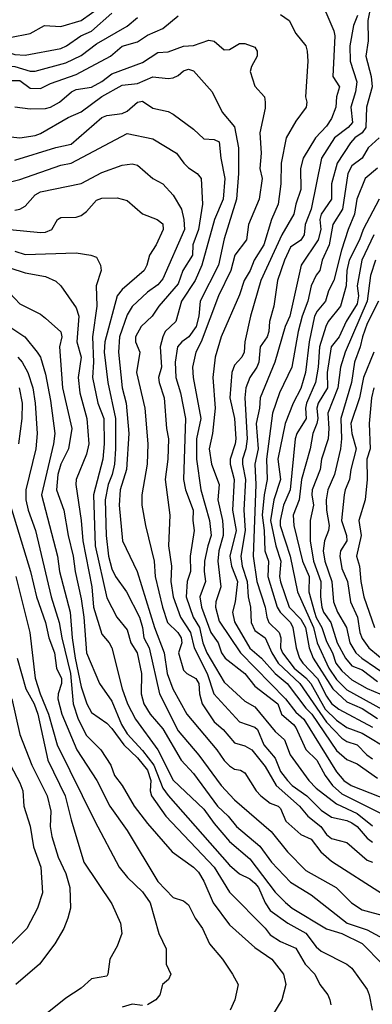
# Model space of a CAD drawing. Header units: metres. Extents: x -51132 to -49532, y -231222 to -229437.
# Tile 492 of 656: x -49701 to -49667, y -230329 to -230232. Entities that reach past the tile are written whole.
import ezdxf

# ---------------------------------------------------------------- set-up
doc = ezdxf.new("R2010")
doc.units = ezdxf.units.M
for name, color, linetype in [('CONTOUR_HALF', 8, 'Continuous'), ('CONTOUR_INDEX', 1, 'Continuous'), ('CONTOUR_INTER', 3, 'Continuous')]:
    doc.layers.add(name, color=color, linetype=linetype)

msp = doc.modelspace()

# ---------------------------------------------------------------- linework, layer by layer
at = {"layer": 'CONTOUR_HALF'}
for points, elevation in [([(-49717.629, -230230.259), (-49715.08, -230233.788), (-49711.58, -230236.238), (-49710.08, -230237.054), (-49709.847, -230237.259), (-49709.08, -230238.668), (-49707.58, -230239.486), (-49704.58, -230239.255), (-49703.08, -230238.185), (-49702.58, -230238.128), (-49701.08, -230238.158), (-49700.08, -230238.904), (-49699.08, -230238.93), (-49698.08, -230238.421), (-49695.58, -230237.551), (-49692.219, -230235.759), (-49691.08, -230234.793), (-49689.58, -230234.361), (-49688.58, -230233.712), (-49687.08, -230233.047), (-49685.58, -230231.801)], 68.5), ([(-49712.08, -230231.422), (-49709.08, -230233.46), (-49706.08, -230235.165), (-49705.58, -230235.264), (-49704.58, -230235.026), (-49703.58, -230234.965), (-49701.58, -230235.591), (-49700.58, -230235.653), (-49697.08, -230235.022), (-49696.526, -230234.759), (-49695.137, -230233.759), (-49694.08, -230233.299), (-49692.08, -230231.549)], 67.5), ([(-49675.58, -230231.677), (-49674.739, -230232.259), (-49674.08, -230233.526), (-49673.081, -230234.759), (-49672.966, -230235.259), (-49672.898, -230236.259), (-49673.117, -230239.759), (-49672.984, -230240.259), (-49673.062, -230240.759), (-49674.08, -230242.14), (-49675.01, -230243.759), (-49675.522, -230246.259), (-49675.552, -230248.259), (-49675.813, -230250.259), (-49676.452, -230251.759), (-49677.207, -230254.259), (-49678.158, -230255.759), (-49678.553, -230256.759), (-49679.129, -230257.759), (-49679.58, -230259.167), (-49681.372, -230263.259), (-49681.954, -230265.259), (-49682.19, -230267.259), (-49681.957, -230270.259), (-49682.235, -230272.759), (-49682.546, -230274.259), (-49682.312, -230275.759), (-49681.58, -230277.759), (-49681.698, -230279.259), (-49681.257, -230281.259), (-49681.174, -230282.259), (-49681.181, -230282.759), (-49681.611, -230284.259), (-49681.699, -230285.259), (-49681.418, -230287.759), (-49681.907, -230289.259), (-49681.933, -230289.759), (-49681.58, -230291.129), (-49679.473, -230294.259), (-49675.08, -230298.738), (-49674.08, -230300.067), (-49673.29, -230300.759), (-49670.08, -230305.924), (-49669.356, -230306.759), (-49668.641, -230307.259), (-49664.08, -230309.036)], 68.5), ([(-49668.045, -230231.759), (-49668.432, -230232.759), (-49668.783, -230234.759), (-49668.755, -230236.259), (-49668.084, -230238.259), (-49668.235, -230239.259), (-49668.689, -230240.759), (-49668.532, -230242.259), (-49668.95, -230242.759), (-49670.273, -230243.759), (-49671.56, -230245.759), (-49672.569, -230250.759), (-49673.154, -230252.259), (-49673.263, -230253.259), (-49673.58, -230253.809), (-49674.58, -230254.495), (-49675.19, -230255.759), (-49675.869, -230257.759), (-49676.216, -230260.259), (-49676.644, -230261.759), (-49676.703, -230262.759), (-49676.884, -230263.259), (-49677.56, -230264.259), (-49677.701, -230265.759), (-49677.883, -230266.259), (-49678.591, -230267.259), (-49678.975, -230268.259), (-49679.053, -230269.259), (-49678.83, -230273.259), (-49678.959, -230274.259), (-49679.28, -230275.259), (-49679.286, -230275.759), (-49678.995, -230277.259), (-49679.173, -230280.259), (-49679.038, -230282.259), (-49679.464, -230284.759), (-49679.314, -230285.759), (-49678.838, -230287.259), (-49678.738, -230288.759), (-49678.505, -230289.759), (-49678.457, -230291.259), (-49678.08, -230292.05), (-49677.07, -230292.759), (-49676.408, -230294.259), (-49675.785, -230295.259), (-49673.691, -230297.259), (-49671.08, -230301.048), (-49669.58, -230302.594), (-49669.08, -230302.936), (-49668.08, -230303.272), (-49667.124, -230304.259), (-49666.58, -230304.644)], 67.5), ([(-49702.58, -230243.604), (-49701.08, -230243.772), (-49699.58, -230243.525), (-49699.08, -230243.345), (-49696.378, -230241.759), (-49695.08, -230241.217), (-49693.08, -230239.709), (-49691.08, -230238.611), (-49689.58, -230238.448), (-49688.08, -230237.776), (-49686.58, -230237.936), (-49686.08, -230237.866), (-49685.58, -230237.647), (-49685.08, -230237.199), (-49684.58, -230237.026), (-49684.08, -230237.186), (-49682.274, -230239.259), (-49681.268, -230241.259), (-49680.08, -230242.674), (-49679.699, -230244.759), (-49679.677, -230247.259), (-49679.875, -230249.759), (-49681.08, -230253.662), (-49681.646, -230256.259), (-49683.43, -230259.759), (-49683.565, -230261.259), (-49683.835, -230262.259), (-49684.534, -230263.259), (-49685.226, -230263.759), (-49685.648, -230264.259), (-49685.898, -230265.759), (-49685.813, -230267.259), (-49685.371, -230268.759), (-49684.881, -230271.259), (-49685.062, -230277.259), (-49684.859, -230278.259), (-49684.12, -230280.259), (-49684.149, -230281.259), (-49684.013, -230282.259), (-49684.411, -230284.759), (-49684.394, -230286.259), (-49684.726, -230287.259), (-49684.804, -230288.759), (-49684.111, -230290.759), (-49683.5, -230291.759), (-49683.178, -230293.259), (-49682.773, -230294.259), (-49681.08, -230297.105), (-49679.08, -230298.989), (-49678.08, -230299.534), (-49676.08, -230301.972), (-49675.167, -230302.759), (-49674.64, -230304.259), (-49672.805, -230306.759), (-49672.08, -230307.497), (-49670.08, -230309.056), (-49668.08, -230309.989), (-49666.58, -230311.214)], 69.5), ([(-49703.08, -230248.35), (-49701.08, -230247.837), (-49697.08, -230246.437), (-49696.08, -230246.252), (-49690.58, -230243.354), (-49688.08, -230243.854), (-49685.745, -230245.259), (-49685.05, -230246.259), (-49684.58, -230246.716), (-49683.719, -230247.259), (-49683.345, -230247.759), (-49683.205, -230250.259), (-49683.614, -230252.759), (-49684.148, -230254.259), (-49684.196, -230255.259), (-49685.14, -230256.759), (-49685.58, -230258.089), (-49687.469, -230260.259), (-49688.141, -230261.259), (-49689.212, -230262.259), (-49689.757, -230263.259), (-49689.77, -230263.759), (-49689.336, -230264.759), (-49689.674, -230266.759), (-49688.853, -230270.259), (-49688.559, -230273.759), (-49688.625, -230275.759), (-49689.151, -230278.759), (-49689.137, -230279.759), (-49688.786, -230281.759), (-49687.943, -230285.259), (-49687.828, -230286.759), (-49687.132, -230289.759), (-49686.649, -230291.259), (-49685.609, -230292.259), (-49685.299, -230292.759), (-49685.228, -230293.259), (-49685.551, -230294.259), (-49685.08, -230295.943), (-49684.753, -230296.259), (-49683.847, -230296.759), (-49683.571, -230297.259), (-49683.494, -230298.259), (-49683.23, -230299.259), (-49682.08, -230301.019), (-49681.199, -230301.759), (-49680.08, -230303.067), (-49679.08, -230303.353), (-49678.375, -230303.759), (-49677.08, -230305.383), (-49675.997, -230307.259), (-49673.712, -230309.259), (-49672.911, -230310.259), (-49671.624, -230311.259), (-49671.08, -230312.059), (-49670.58, -230312.447), (-49669.08, -230312.831), (-49667.08, -230314.557), (-49666.569, -230314.759)], 70.5), ([(-49665.907, -230243.759), (-49667.003, -230244.759), (-49667.589, -230245.759), (-49668.58, -230246.519), (-49668.973, -230247.259), (-49669.507, -230250.759), (-49670.459, -230252.259), (-49670.806, -230254.259), (-49671.48, -230255.759), (-49671.733, -230256.759), (-49672.08, -230257.21), (-49672.559, -230258.259), (-49672.883, -230259.759), (-49673.454, -230261.259), (-49673.851, -230262.759), (-49674.452, -230266.259), (-49675.654, -230268.759), (-49676.363, -230270.759), (-49676.954, -230275.259), (-49676.862, -230277.259), (-49677.161, -230278.759), (-49677.37, -230280.759), (-49677.171, -230282.259), (-49677.104, -230284.259), (-49676.749, -230285.259), (-49676.803, -230286.759), (-49675.907, -230289.759), (-49675.621, -230290.259), (-49674.591, -230291.259), (-49674.373, -230291.759), (-49674.031, -230293.759), (-49673.696, -230294.759), (-49673.375, -230295.259), (-49671.961, -230296.759), (-49671.08, -230298.484), (-49670.58, -230299.205), (-49669.873, -230299.759), (-49666.58, -230301.534)], 66.5), ([(-49702.08, -230252.761), (-49699.08, -230253.03), (-49698.58, -230253.008), (-49697.951, -230252.759), (-49697.392, -230251.759), (-49697.08, -230251.588), (-49695.58, -230251.546), (-49695.08, -230251.365), (-49694.58, -230250.98), (-49693.58, -230249.86), (-49693.08, -230249.666), (-49691.58, -230249.652), (-49690.58, -230249.904), (-49689.08, -230251.209), (-49687.659, -230251.759), (-49687.08, -230252.193), (-49687.07, -230252.759), (-49687.749, -230254.259), (-49688.415, -230255.259), (-49688.666, -230256.259), (-49688.924, -230256.759), (-49691.08, -230258.638), (-49691.58, -230259.263), (-49692.77, -230263.759), (-49692.846, -230264.759), (-49692.479, -230267.759), (-49691.741, -230271.259), (-49691.721, -230274.259), (-49691.833, -230275.759), (-49692.045, -230276.759), (-49692.443, -230277.759), (-49692.729, -230279.259), (-49692.627, -230282.759), (-49692.398, -230284.759), (-49692.08, -230286.005), (-49691.732, -230286.759), (-49690.642, -230288.259), (-49689.373, -230290.759), (-49689.072, -230291.759), (-49688.963, -230292.759), (-49688.43, -230293.759), (-49687.434, -230298.259), (-49685.58, -230301.886), (-49683.58, -230304.273), (-49681.388, -230307.259), (-49680.08, -230308.66), (-49676.477, -230311.759), (-49674.878, -230313.759), (-49673.08, -230315.565), (-49670.135, -230317.259), (-49668.616, -230318.759), (-49667.58, -230319.428), (-49661.08, -230321.202)], 71.5), ([(-49665.91, -230249.759), (-49667.483, -230252.759), (-49667.844, -230253.759), (-49668.839, -230255.759), (-49669.084, -230256.759), (-49669.137, -230258.259), (-49669.685, -230260.259), (-49670.899, -230261.759), (-49671.134, -230262.259), (-49671.746, -230264.259), (-49671.889, -230266.259), (-49672.145, -230267.759), (-49673.033, -230269.759), (-49673.136, -230270.259), (-49673.069, -230271.259), (-49673.97, -230272.759), (-49674.144, -230273.259), (-49674.626, -230278.259), (-49675.272, -230279.759), (-49675.615, -230281.259), (-49675.592, -230281.759), (-49674.624, -230284.759), (-49673.919, -230288.259), (-49672.348, -230291.759), (-49671.98, -230293.259), (-49670.848, -230295.759), (-49670.08, -230296.849), (-49669.08, -230297.857), (-49665.58, -230299.807)], 65.5), ([(-49666.27, -230255.759), (-49666.761, -230257.259), (-49667.085, -230259.759), (-49669.254, -230264.759), (-49669.705, -230266.259), (-49669.973, -230268.259), (-49670.933, -230270.759), (-49670.828, -230272.259), (-49670.91, -230273.259), (-49671.572, -230275.259), (-49671.688, -230276.259), (-49672.456, -230278.259), (-49672.511, -230278.759), (-49672.346, -230279.759), (-49672.677, -230281.259), (-49672.682, -230283.259), (-49672.355, -230285.259), (-49671.607, -230287.259), (-49671.664, -230288.759), (-49671.518, -230289.759), (-49671.37, -230290.259), (-49670.658, -230291.259), (-49670.018, -230293.259), (-49669.207, -230294.759), (-49668.58, -230295.507), (-49667.58, -230295.923), (-49666.08, -230297.069)], 64.5), ([(-49702.08, -230256.502), (-49700.58, -230257), (-49698.58, -230257.348), (-49697.58, -230257.81), (-49697.066, -230258.259), (-49695.58, -230260.414), (-49695.312, -230261.259), (-49695.523, -230263.759), (-49695.09, -230265.259), (-49695.39, -230267.259), (-49695.206, -230268.759), (-49694.537, -230271.259), (-49694.353, -230273.759), (-49694.564, -230274.759), (-49695.583, -230277.259), (-49695.616, -230277.759), (-49695.095, -230281.259), (-49694.932, -230283.259), (-49694.044, -230287.759), (-49693.894, -230289.759), (-49693.08, -230292.399), (-49692.336, -230293.259), (-49692.102, -230293.759), (-49691.07, -230297.759), (-49690.539, -230299.259), (-49689.771, -230300.759), (-49687.588, -230303.759), (-49686.08, -230306.718), (-49683.08, -230309.574), (-49682.08, -230310.981), (-49680.58, -230312.747), (-49678.58, -230314.446), (-49676.08, -230317.719), (-49675.08, -230318.722), (-49674.414, -230319.259), (-49671.08, -230321.296), (-49669.58, -230321.755), (-49667.58, -230322.747), (-49665.58, -230324.756)], 72.5), ([(-49702.857, -230261.759), (-49700.602, -230263.259), (-49699.4, -230264.759), (-49699.086, -230265.259), (-49698.58, -230266.923), (-49698.08, -230269.504), (-49697.675, -230272.759), (-49697.8, -230273.759), (-49698.985, -230278.759), (-49697.398, -230284.759), (-49697.226, -230286.259), (-49696.178, -230290.259), (-49695.977, -230292.759), (-49695.665, -230294.759), (-49695.08, -230297.568), (-49694.533, -230299.259), (-49694.08, -230300.087), (-49692.58, -230301.149), (-49692.08, -230301.655), (-49690.896, -230303.259), (-49689.58, -230304.548), (-49688.58, -230305.746), (-49688.281, -230306.759), (-49688.347, -230307.759), (-49688.218, -230308.259), (-49686.803, -230310.259), (-49682.061, -230315.259), (-49680.58, -230317.716), (-49677.08, -230321.244), (-49676.58, -230321.889), (-49675.58, -230322.526), (-49674.08, -230323.188), (-49673.161, -230324.759), (-49672.21, -230325.759), (-49671.727, -230326.759), (-49670.944, -230327.759), (-49670.742, -230328.259), (-49670.658, -230328.759)], 73.5), ([(-49666.427, -230264.759), (-49667.433, -230267.259), (-49667.84, -230269.259), (-49668.684, -230271.759), (-49668.58, -230272.732), (-49668.151, -230274.259), (-49668.691, -230276.259), (-49668.801, -230277.259), (-49669.248, -230278.259), (-49669.331, -230278.759), (-49669.593, -230281.259), (-49669.107, -230282.759), (-49669.076, -230283.259), (-49669.699, -230284.259), (-49669.759, -230284.759), (-49669.58, -230285.971), (-49669.003, -230287.259), (-49668.725, -230289.259), (-49668.021, -230290.759), (-49667.799, -230292.259), (-49667.58, -230292.845), (-49666.931, -230293.759), (-49664.08, -230296.109)], 63.5), ([(-49701.146, -230268.259), (-49700.87, -230269.759), (-49700.895, -230271.259), (-49701.21, -230273.759)], 74.5), ([(-49702.326, -230278.759), (-49700.061, -230286.259), (-49699.453, -230288.759), (-49698.586, -230291.259), (-49698.26, -230292.759), (-49697.685, -230294.259), (-49697.49, -230295.759), (-49697.012, -230296.759), (-49697.009, -230297.259), (-49697.348, -230298.259), (-49697.371, -230298.759), (-49696.972, -230300.259), (-49695.522, -230303.759), (-49693.569, -230306.759), (-49692.294, -230309.259), (-49690.58, -230311.647), (-49687.58, -230316.651), (-49686.08, -230318.226), (-49685.08, -230318.555), (-49684.58, -230318.957), (-49683.934, -230320.259), (-49683.199, -230321.259), (-49682.519, -230322.759), (-49681.254, -230324.259), (-49680.274, -230325.759), (-49679.718, -230326.759), (-49680.041, -230328.259), (-49680.488, -230329.259)], 74.5), ([(-49701.356, -230294.759), (-49700.517, -230297.759), (-49699.69, -230299.259), (-49699.324, -230300.259), (-49698.35, -230304.759), (-49696.652, -230308.259), (-49696.08, -230310.622), (-49694.831, -230314.759), (-49692.08, -230318.851), (-49691.228, -230320.759), (-49691.097, -230321.759), (-49691.58, -230323.008), (-49692.283, -230324.259), (-49692.467, -230325.759), (-49692.58, -230325.932), (-49694.08, -230326.2), (-49695.08, -230327.115), (-49696.58, -230328.093), (-49699.08, -230330.073)], 75.5), ([(-49702.01, -230305.259), (-49701.08, -230306.981), (-49700.797, -230307.759), (-49700.705, -230309.259), (-49700.08, -230311.231), (-49699.756, -230313.259), (-49699.051, -230315.259), (-49698.866, -230317.759), (-49699.358, -230319.259), (-49700.422, -230321.259), (-49704.58, -230325.39)], 76.5)]:
    msp.add_lwpolyline(points, dxfattribs=dict(at, elevation=elevation))
at = {"layer": 'CONTOUR_INDEX'}
for points, elevation in [([(-49701.58, -230245.954), (-49697.58, -230244.7), (-49696.08, -230244.368), (-49693.08, -230241.767), (-49692.58, -230241.579), (-49691.08, -230241.367), (-49690.58, -230241.136), (-49689.58, -230240.276), (-49689.08, -230240.177), (-49688.08, -230240.86), (-49686.58, -230241.168), (-49686.08, -230241.434), (-49684.08, -230242.907), (-49683.08, -230243.856), (-49682.08, -230243.915), (-49681.58, -230244.159), (-49681.414, -230245.759), (-49681.014, -230247.759), (-49681.191, -230249.759), (-49682.019, -230251.759), (-49683.271, -230256.259), (-49683.926, -230257.759), (-49685.256, -230259.759), (-49685.806, -230261.759), (-49686.851, -230262.759), (-49687.101, -230263.259), (-49687.347, -230264.259), (-49687.212, -230266.259), (-49687.523, -230267.259), (-49687.463, -230267.759), (-49686.949, -230269.259), (-49686.729, -230272.259), (-49686.544, -230273.259), (-49686.611, -230275.259), (-49686.855, -230277.259), (-49686.414, -230280.759), (-49686.544, -230283.759), (-49686.237, -230285.759), (-49686.297, -230287.259), (-49686.083, -230288.759), (-49685.361, -230290.759), (-49684.398, -230292.259), (-49684.039, -230293.759), (-49682.741, -230296.259), (-49682.095, -230298.259), (-49679.58, -230301.013), (-49678.08, -230301.544), (-49677.816, -230301.759), (-49677.205, -230303.259), (-49676.08, -230304.558), (-49675.58, -230305.879), (-49674.887, -230306.759), (-49674.438, -230307.259), (-49672.986, -230308.259), (-49671.58, -230309.68), (-49670.58, -230310.348), (-49669.08, -230310.69), (-49668.58, -230310.921), (-49668.08, -230311.27), (-49667.08, -230312.422), (-49666.58, -230312.813)], 70), ([(-49666.431, -230253.259), (-49667.613, -230255.759), (-49668.051, -230258.259), (-49667.94, -230259.259), (-49668.08, -230260.041), (-49669.155, -230261.759), (-49669.823, -230263.259), (-49670.599, -230264.259), (-49671.011, -230266.759), (-49670.986, -230268.259), (-49671.9, -230269.759), (-49672.02, -230270.259), (-49671.924, -230271.259), (-49672.014, -230271.759), (-49672.391, -230272.759), (-49672.679, -230274.259), (-49673.517, -230277.259), (-49673.743, -230279.259), (-49674.331, -230280.759), (-49674.253, -230281.759), (-49673.433, -230285.259), (-49672.77, -230286.759), (-49672.784, -230288.259), (-49672.25, -230290.259), (-49672.08, -230290.794), (-49671.509, -230291.759), (-49671.08, -230293.124), (-49670.485, -230294.259), (-49670.142, -230295.259), (-49669.58, -230296.015), (-49668.58, -230296.881), (-49667.08, -230297.747), (-49665.832, -230298.259)], 65), ([(-49701.489, -230286.759), (-49700.11, -230292.259), (-49699.58, -230296.716), (-49699.113, -230298.259), (-49698.286, -230300.259), (-49697.428, -230303.259), (-49693.743, -230310.759), (-49691.38, -230315.259), (-49690.557, -230316.259), (-49689.08, -230317.656), (-49688.348, -230318.759), (-49687.494, -230321.759), (-49686.765, -230323.259), (-49686.754, -230324.759), (-49686.315, -230325.759), (-49686.547, -230326.259), (-49687.135, -230326.759), (-49687.387, -230327.759), (-49687.774, -230328.259), (-49688.58, -230328.741)], 75), ([(-49689.08, -230328.83), (-49690.08, -230328.684), (-49691.08, -230328.984)], 75)]:
    msp.add_lwpolyline(points, dxfattribs=dict(at, elevation=elevation))
at = {"layer": 'CONTOUR_INTER'}
for points, elevation in [([(-49671.842, -230229.759), (-49670.362, -230233.259), (-49670.241, -230233.759), (-49670.464, -230237.759), (-49669.81, -230238.759), (-49670.09, -230239.759), (-49670.157, -230240.759), (-49670.58, -230241.864), (-49671.08, -230242.605), (-49672.152, -230243.759), (-49673.362, -230245.759), (-49673.617, -230246.759), (-49673.58, -230248.829), (-49674.087, -230250.259), (-49674.262, -230251.259), (-49675.438, -230253.259), (-49677.507, -230257.759), (-49678.517, -230261.259), (-49679.079, -230263.759), (-49679.13, -230264.759), (-49679.371, -230265.259), (-49680.08, -230266.042), (-49680.331, -230266.759), (-49680.528, -230269.259), (-49680.064, -230271.259), (-49679.949, -230273.259), (-49679.998, -230273.759), (-49680.495, -230275.259), (-49680.514, -230275.759), (-49680.106, -230277.259), (-49680.273, -230280.259), (-49679.909, -230282.259), (-49680.52, -230284.759), (-49680.366, -230285.759), (-49679.791, -230287.259), (-49680.016, -230289.259), (-49680.287, -230290.259), (-49680.08, -230291.203), (-49678.58, -230293.776), (-49677.436, -230294.759), (-49676.08, -230296.273), (-49674.911, -230297.259), (-49673.08, -230299.673), (-49672.5, -230300.259), (-49670.08, -230303.818), (-49669.08, -230304.694), (-49668.08, -230305.119), (-49666.08, -230306.531)], 68), ([(-49715.823, -230230.259), (-49713.812, -230232.759), (-49713.58, -230232.963), (-49712.08, -230233.536), (-49706.58, -230237.488), (-49706.08, -230237.615), (-49705.08, -230237.618), (-49704.58, -230237.465), (-49703.58, -230236.81), (-49703.08, -230236.632), (-49701.58, -230236.78), (-49700.08, -230237.223), (-49699.58, -230237.239), (-49696.58, -230236.421), (-49695.08, -230235.706), (-49693.58, -230234.547), (-49690.58, -230232.815), (-49689.58, -230231.954)], 68), ([(-49666.635, -230230.259), (-49667.008, -230232.259), (-49666.989, -230234.259), (-49667.222, -230235.759), (-49666.687, -230237.759), (-49666.592, -230238.759), (-49667.147, -230240.759), (-49667.206, -230242.759), (-49667.58, -230243.257), (-49668.286, -230243.759), (-49668.705, -230244.259), (-49670.021, -230246.259), (-49670.564, -230248.259), (-49670.59, -230249.759), (-49671.584, -230251.259), (-49671.707, -230251.759), (-49671.629, -230252.759), (-49671.898, -230253.759), (-49673.551, -230256.259), (-49674.674, -230261.259), (-49675.113, -230262.259), (-49676.133, -230265.759), (-49677.559, -230269.259), (-49677.629, -230270.259), (-49677.95, -230271.759), (-49677.77, -230274.259), (-49678.1, -230275.759), (-49678.003, -230277.759), (-49678.252, -230284.759), (-49677.88, -230287.259), (-49677.081, -230289.759), (-49676.918, -230290.759), (-49676.7, -230291.259), (-49675.706, -230292.259), (-49675.554, -230292.759), (-49675.571, -230293.759), (-49675.37, -230294.259), (-49674.219, -230295.759), (-49673.08, -230296.693), (-49672.609, -230297.259), (-49671.212, -230299.759), (-49670.08, -230300.838), (-49669.08, -230301.559), (-49667.58, -230302.124), (-49664.878, -230303.759)], 67), ([(-49709.08, -230231.848), (-49707.232, -230232.259), (-49706.08, -230233.09), (-49705.08, -230233.581), (-49704.58, -230233.719), (-49703.58, -230233.702), (-49702.08, -230233.921), (-49700.08, -230233.534), (-49698.671, -230232.759), (-49697.08, -230232.859), (-49695.08, -230232.258), (-49693.08, -230230.839)], 67), ([(-49701.58, -230240.714), (-49700.08, -230240.934), (-49698.58, -230240.875), (-49698.08, -230240.749), (-49697.223, -230240.259), (-49696.043, -230239.259), (-49695.58, -230239.034), (-49694.08, -230238.801), (-49693.08, -230238.251), (-49692.08, -230237.5), (-49689.08, -230236.373), (-49687.58, -230235.412), (-49686.58, -230235.32), (-49685.08, -230234.764), (-49684.08, -230234.719), (-49682.58, -230234.195), (-49682.08, -230234.295), (-49681.08, -230235.123), (-49680.58, -230235.088), (-49679.58, -230234.501), (-49679.08, -230234.513), (-49678.08, -230234.883), (-49677.854, -230235.259), (-49677.853, -230235.759), (-49678.403, -230236.759), (-49678.53, -230237.259), (-49678.08, -230238.695), (-49677.137, -230239.759), (-49677.069, -230240.259), (-49677.08, -230240.841), (-49677.583, -230243.259), (-49677.462, -230245.259), (-49677.593, -230246.759), (-49677.358, -230247.759), (-49677.646, -230249.759), (-49678.7, -230252.259), (-49678.896, -230253.759), (-49680.032, -230255.259), (-49680.432, -230256.759), (-49681.635, -230259.259), (-49683.327, -230263.759), (-49683.854, -230264.759), (-49684.191, -230266.259), (-49684.123, -230267.259), (-49683.37, -230271.259), (-49683.81, -230273.259), (-49683.81, -230275.259), (-49683.375, -230278.259), (-49682.514, -230281.259), (-49682.362, -230282.759), (-49682.702, -230283.759), (-49683.003, -230285.259), (-49683.051, -230286.259), (-49682.929, -230287.259), (-49683.459, -230288.759), (-49683.31, -230289.759), (-49682.407, -230292.259), (-49681.673, -230293.259), (-49681.339, -230294.259), (-49680.989, -230294.759), (-49679.08, -230296.257), (-49678.08, -230297.501), (-49675.846, -230299.259), (-49675.488, -230300.259), (-49674.291, -230301.259), (-49674.08, -230301.566), (-49673.08, -230303.708), (-49672.019, -230304.759), (-49671.19, -230306.259), (-49670.472, -230307.259), (-49669.58, -230308.064), (-49665.58, -230310.061)], 69), ([(-49701.58, -230250.841), (-49701.08, -230250.749), (-49700.58, -230250.469), (-49699.58, -230249.339), (-49699.08, -230249.064), (-49695.08, -230248.234), (-49693.08, -230247.167), (-49691.08, -230246.456), (-49690.08, -230246.324), (-49689.58, -230246.454), (-49688.08, -230247.751), (-49687.08, -230248.256), (-49686.08, -230249.399), (-49685.266, -230250.759), (-49685.04, -230251.759), (-49684.98, -230252.759), (-49687.08, -230257.574), (-49687.58, -230258.171), (-49688.58, -230258.875), (-49690.08, -230260.291), (-49690.58, -230261.123), (-49691.327, -230263.259), (-49691.422, -230264.759), (-49691.065, -230268.259), (-49690.686, -230269.759), (-49690.429, -230272.759), (-49690.643, -230276.259), (-49691.263, -230278.259), (-49691.356, -230279.759), (-49691.032, -230283.259), (-49689.592, -230286.259), (-49687.897, -230291.759), (-49686.973, -230294.259), (-49686.679, -230296.259), (-49686.113, -230297.759), (-49684.759, -230300.259), (-49681.8, -230303.759), (-49681.08, -230304.789), (-49680.58, -230305.321), (-49680.08, -230305.637), (-49679.492, -230305.759), (-49679.08, -230306.002), (-49677.95, -230307.759), (-49677.483, -230308.259), (-49676.58, -230308.982), (-49675.797, -230309.259), (-49675.58, -230309.488), (-49675.06, -230310.759), (-49673.58, -230312.052), (-49672.58, -230312.524), (-49671.622, -230313.759), (-49670.58, -230314.669), (-49665.58, -230317.856)], 71), ([(-49666.08, -230246.737), (-49667.275, -230247.759), (-49668.097, -230249.759), (-49668.32, -230251.259), (-49668.956, -230252.759), (-49669.597, -230254.759), (-49670.358, -230257.759), (-49670.869, -230258.759), (-49671.168, -230259.759), (-49671.997, -230260.759), (-49672.243, -230261.259), (-49672.765, -230263.759), (-49673.122, -230266.759), (-49673.58, -230268.331), (-49674.319, -230269.759), (-49675.128, -230271.759), (-49675.824, -230275.259), (-49675.582, -230277.259), (-49676.21, -230279.259), (-49676.536, -230281.259), (-49676.035, -230283.759), (-49675.533, -230285.259), (-49675.672, -230286.759), (-49675.58, -230287.274), (-49674.713, -230289.759), (-49673.58, -230290.95), (-49673.136, -230291.759), (-49672.757, -230293.759), (-49672.381, -230294.759), (-49670.46, -230297.759), (-49669.08, -230299.055), (-49667.58, -230299.698), (-49666.08, -230300.666)], 66), ([(-49701.58, -230254.879), (-49700.58, -230255.192), (-49695.58, -230255.035), (-49694.145, -230255.259), (-49693.58, -230255.465), (-49693.188, -230256.259), (-49693.147, -230256.759), (-49693.623, -230258.259), (-49693.56, -230260.259), (-49693.978, -230263.259), (-49693.872, -230265.759), (-49693.986, -230267.259), (-49693.452, -230269.759), (-49692.882, -230271.259), (-49692.827, -230273.759), (-49692.965, -230275.259), (-49693.87, -230278.759), (-49693.708, -230283.759), (-49692.58, -230288.842), (-49691.606, -230290.759), (-49690.58, -230291.994), (-49690.218, -230293.259), (-49689.612, -230294.259), (-49689.169, -230296.259), (-49689.22, -230298.259), (-49688.965, -230299.259), (-49688.339, -230300.259), (-49687.08, -230301.71), (-49685.313, -230304.759), (-49684.08, -230306.088), (-49681.731, -230309.259), (-49680.685, -230310.259), (-49679.866, -230311.259), (-49677.58, -230313.191), (-49676.451, -230314.759), (-49674.58, -230316.715), (-49672.58, -230317.969), (-49669.054, -230320.759), (-49667.08, -230321.411), (-49665.08, -230322.461)], 72), ([(-49702.08, -230258.982), (-49701.08, -230260.02), (-49699.08, -230261.041), (-49698.58, -230261.442), (-49697.08, -230262.777), (-49696.967, -230263.259), (-49697.217, -230264.259), (-49696.925, -230268.259), (-49696.019, -230272.259), (-49696.316, -230274.259), (-49697.075, -230275.759), (-49697.369, -230276.759), (-49697.492, -230278.259), (-49696.781, -230280.259), (-49696.377, -230282.759), (-49695.861, -230284.759), (-49695.67, -230286.259), (-49695.08, -230288.964), (-49694.82, -230290.759), (-49694.569, -230294.259), (-49693.288, -230297.259), (-49692.08, -230298.994), (-49691.129, -230301.259), (-49690.58, -230302.184), (-49689.08, -230303.83), (-49687.978, -230305.259), (-49687.08, -230307.523), (-49686.58, -230308.243), (-49680.58, -230315.044), (-49679.58, -230315.908), (-49678.58, -230316.404), (-49678.08, -230316.81), (-49677.721, -230317.259), (-49677.087, -230318.759), (-49676.58, -230319.492), (-49674.852, -230320.759), (-49673.08, -230321.71), (-49672.08, -230323.069), (-49671.58, -230323.504), (-49669.08, -230324.765), (-49668.58, -230325.151), (-49667.096, -230327.259), (-49666.89, -230327.759), (-49666.59, -230329.259)], 73), ([(-49665.97, -230259.759), (-49667.08, -230261.949), (-49667.556, -230263.259), (-49667.769, -230264.259), (-49668.314, -230265.759), (-49668.626, -230267.759), (-49669.665, -230271.259), (-49669.612, -230273.259), (-49669.711, -230274.259), (-49670.293, -230276.759), (-49670.94, -230278.259), (-49671.112, -230279.259), (-49671.081, -230280.259), (-49670.795, -230281.759), (-49670.87, -230282.259), (-49671.274, -230283.259), (-49671.387, -230284.259), (-49671.225, -230285.259), (-49670.539, -230287.259), (-49670.391, -230289.259), (-49669.997, -230290.259), (-49669.117, -230291.759), (-49668.793, -230293.259), (-49668.18, -230294.259), (-49667.622, -230294.759), (-49663.58, -230297.52)], 64), ([(-49701.291, -230265.259), (-49700.858, -230265.759), (-49700.301, -230266.759), (-49699.809, -230268.259), (-49699.587, -230269.759), (-49699.406, -230272.759), (-49699.527, -230274.259), (-49700.512, -230278.259), (-49700.508, -230279.259), (-49700.287, -230280.259), (-49699.572, -230282.259), (-49698.029, -230288.759), (-49697.228, -230291.259), (-49696.994, -230292.759), (-49696.129, -230296.259), (-49695.86, -230299.259), (-49695.384, -230300.759), (-49694.58, -230302.333), (-49693.161, -230303.759), (-49692.192, -230305.259), (-49691.832, -230306.259), (-49691.08, -230307.245), (-49689.901, -230309.259), (-49688.58, -230310.981), (-49686.174, -230313.759), (-49684.08, -230315.251), (-49683.603, -230315.759), (-49683.08, -230316.62), (-49682.156, -230318.759), (-49680.58, -230320.918), (-49678.08, -230323.123), (-49676.43, -230324.259), (-49675.266, -230325.759), (-49675.059, -230326.759), (-49675.446, -230328.259), (-49676.369, -230329.759)], 74), ([(-49666.424, -230268.259), (-49666.678, -230269.259), (-49666.905, -230271.759), (-49666.794, -230274.259), (-49667.109, -230275.259), (-49667.092, -230277.259), (-49667.29, -230279.259), (-49667.905, -230281.259), (-49667.685, -230282.759), (-49668.115, -230284.759), (-49667.839, -230285.759), (-49667.715, -230287.259), (-49667.425, -230288.759), (-49666.37, -230291.759)], 63), ([(-49701.877, -230298.759), (-49701.101, -230302.259), (-49699.911, -230305.259), (-49698.433, -230308.259), (-49698.064, -230309.759), (-49698.116, -230311.259), (-49697.954, -230312.259), (-49697.334, -230314.259), (-49696.58, -230315.88), (-49696.195, -230317.259), (-49696.145, -230319.259), (-49696.38, -230320.259), (-49696.799, -230321.259), (-49697.684, -230322.759), (-49699.183, -230324.759), (-49701.473, -230326.759)], 76)]:
    msp.add_lwpolyline(points, dxfattribs=dict(at, elevation=elevation))

doc.saveas('drawing.dxf')
